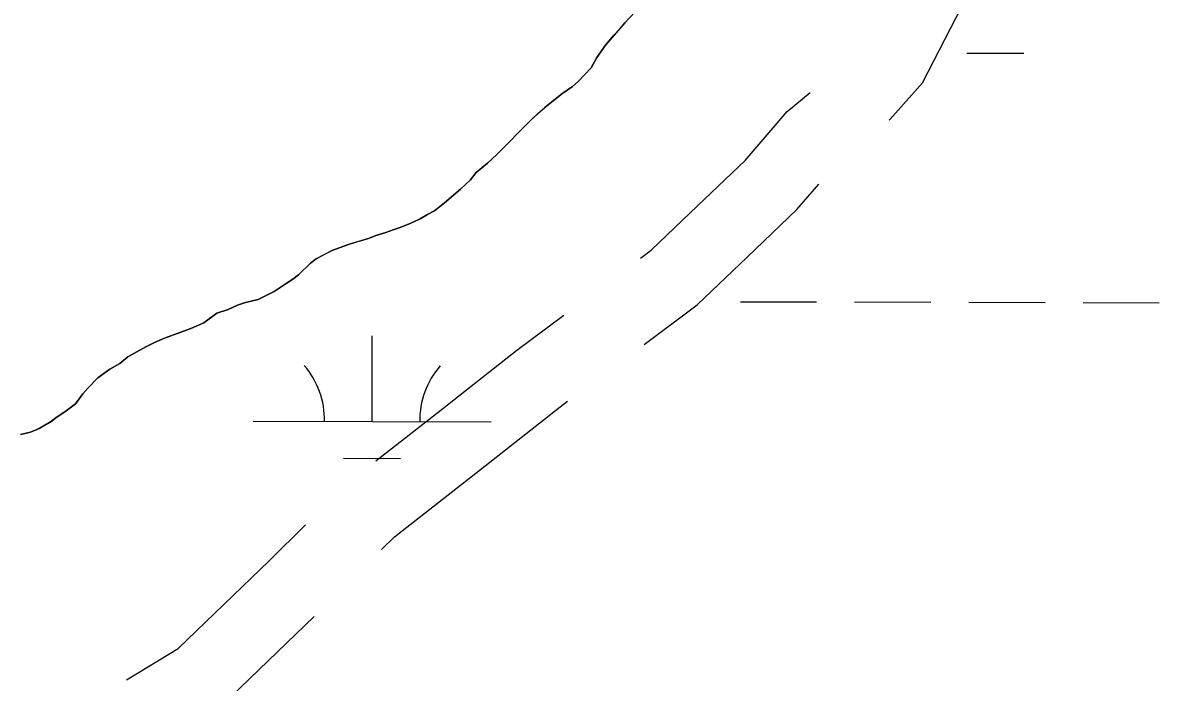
# Model space of a CAD drawing. Extents: x 3177385 to 3215275, y 903885 to 929304.
# Drawn here: x 3187350.8 to 3187828.3, y 923760.3 to 924037.4 of the extents above; entities that cross this region are included whole.
import ezdxf

# ---------------------------------------------------------------- set-up
doc = ezdxf.new("R2010")
doc.units = 0
for name, color, linetype in [('V-ROAD-CNTR', 7, 'Continuous'), ('V-SITE-VEGE', 7, 'Continuous'), ('V-TOPO-SHOR', 7, 'Continuous'), ('V-WETL-SWMP', 7, 'Continuous')]:
    doc.layers.add(name, color=color, linetype=linetype)

msp = doc.modelspace()

# ---------------------------------------------------------------- linework, layer by layer
at = {"layer": 'V-ROAD-CNTR'}
for points in [[(3187714.79, 923996.52), (3187715.19, 923996.86), (3187728.89, 924012.16), (3187752.33, 924058.02), (3187772.78, 924076.31)], [(3187610.3, 923938.44), (3187614.84, 923941.81), (3187634.48, 923960.55), (3187654.27, 923979.52), (3187671.97, 924000.12), (3187681.71, 924008.14)], [(3187611.84, 923902.22), (3187634.21, 923918.82), (3187655.22, 923938.87), (3187676.08, 923958.86), (3187685.34, 923969.64)], [(3187499.16, 923853.31), (3187524.66, 923873.21), (3187558.38, 923899.82), (3187578.19, 923914.58)], [(3187501.61, 923816.02), (3187506.95, 923821.34), (3187543.18, 923849.61), (3187576.63, 923876.01), (3187579.75, 923878.33)], [(3187394.39, 923761.33), (3187416.14, 923774.43), (3187454.51, 923811.5), (3187469.58, 923826.49)], [(3187394, 923728.75), (3187403.09, 923731.55), (3187434.54, 923750.49), (3187473.21, 923787.85)]]:
    msp.add_lwpolyline(points, dxfattribs=at)
at = {"layer": 'V-SITE-VEGE'}
for p, q in [((3187607.93, 924041.87), (3187603.73, 924037.32)), ((3187603.73, 924037.32), (3187595.63, 924027.92)), ((3187595.63, 924027.92), (3187592.04, 924022.76)), ((3187592.04, 924022.76), (3187589.64, 924018.52)), ((3187589.64, 924018.52), (3187584.24, 924012.76)), ((3187581.84, 924010.63), (3187577.33, 924007.59)), ((3187584.24, 924012.76), (3187581.84, 924010.63)), ((3187577.33, 924007.59), (3187570.11, 924001.81)), ((3187570.11, 924001.81), (3187564.4, 923996.65)), ((3187564.4, 923996.65), (3187549.99, 923982.07)), ((3187549.99, 923982.07), (3187546.09, 923978.43)), ((3187546.09, 923978.43), (3187541.28, 923974.48)), ((3187541.28, 923974.48), (3187538.88, 923971.45)), ((3187534.68, 923967.5), (3187528.07, 923961.73)), ((3187538.88, 923971.45), (3187534.68, 923967.5)), ((3187523.86, 923958.38), (3187520.85, 923956.86)), ((3187528.07, 923961.73), (3187523.86, 923958.38)), ((3187513.92, 923953.19), (3187509.41, 923951.36)), ((3187517.84, 923955.03), (3187513.92, 923953.19)), ((3187520.85, 923956.86), (3187517.84, 923955.03)), ((3187499.16, 923947.98), (3187496.15, 923946.75)), ((3187503.38, 923949.21), (3187499.16, 923947.98)), ((3187506.39, 923950.44), (3187503.38, 923949.21)), ((3187509.41, 923951.36), (3187506.39, 923950.44)), ((3187487.71, 923944.29), (3187481.08, 923941.84)), ((3187496.15, 923946.75), (3187487.71, 923944.29)), ((3187481.08, 923941.84), (3187474.15, 923938.18)), ((3187471.75, 923936.36), (3187466.64, 923931.5)), ((3187474.15, 923938.18), (3187471.75, 923936.36)), ((3187464.24, 923929.67), (3187456.42, 923924.5)), ((3187466.64, 923931.5), (3187464.24, 923929.67)), ((3187456.42, 923924.5), (3187449.79, 923921.14)), ((3187444.37, 923919.9), (3187441.05, 923918.67)), ((3187449.79, 923921.14), (3187444.37, 923919.9)), ((3187432.32, 923915.31), (3187426.9, 923911.35)), ((3187437.14, 923916.84), (3187432.32, 923915.31)), ((3187441.05, 923918.67), (3187437.14, 923916.84)), ((3187426.9, 923911.35), (3187421.48, 923908.91)), ((3187421.48, 923908.91), (3187410.33, 923904.92)), ((3187402.5, 923901.25), (3187394.98, 923896.99)), ((3187406.12, 923903.09), (3187402.5, 923901.25)), ((3187410.33, 923904.92), (3187406.12, 923903.09)), ((3187394.98, 923896.99), (3187391.67, 923894.25)), ((3187387.46, 923891.81), (3187382.35, 923888.16)), ((3187391.67, 923894.25), (3187387.46, 923891.81)), ((3187382.35, 923888.16), (3187378.14, 923883.91)), ((3187376.04, 923881.48), (3187373.05, 923877.24)), ((3187378.14, 923883.91), (3187376.04, 923881.48)), ((3187373.05, 923877.24), (3187368.54, 923873.9)), ((3187365.23, 923871.76), (3187362.52, 923869.64)), ((3187368.54, 923873.9), (3187365.23, 923871.76)), ((3187357.71, 923866.89), (3187354.1, 923865.36)), ((3187362.52, 923869.64), (3187357.71, 923866.89)), ((3187354.1, 923865.36), (3187349.87, 923864.43))]:
    msp.add_line(p, q, dxfattribs=at)
at = {"layer": 'V-TOPO-SHOR'}
for points in [[(3187444.37, 923919.9), (3187449.79, 923921.14), (3187456.42, 923924.5), (3187461.53, 923927.85), (3187464.24, 923929.67), (3187466.64, 923931.5), (3187471.75, 923936.36), (3187474.15, 923938.18), (3187478.07, 923940.32), (3187481.08, 923941.84), (3187487.71, 923944.29), (3187490.72, 923945.22), (3187496.15, 923946.75), (3187499.16, 923947.98), (3187503.38, 923949.21), (3187506.39, 923950.44), (3187509.41, 923951.36), (3187513.92, 923953.19), (3187517.84, 923955.03), (3187520.85, 923956.86), (3187523.86, 923958.38), (3187528.07, 923961.73), (3187534.68, 923967.5), (3187538.88, 923971.45), (3187541.28, 923974.48), (3187546.09, 923978.43), (3187549.99, 923982.07), (3187553.6, 923985.72), (3187560.2, 923992.4), (3187564.4, 923996.65), (3187567.11, 923999.08), (3187570.11, 924001.81), (3187577.33, 924007.59), (3187581.84, 924010.63), (3187584.24, 924012.76), (3187589.64, 924018.52), (3187592.04, 924022.76), (3187595.63, 924027.92), (3187599.23, 924032.16), (3187601.63, 924034.89), (3187603.73, 924037.32), (3187607.93, 924041.87)], [(3187349.87, 923864.43), (3187354.1, 923865.36), (3187357.71, 923866.89), (3187362.52, 923869.64), (3187365.23, 923871.76), (3187368.54, 923873.9), (3187373.05, 923877.24), (3187376.04, 923881.48), (3187378.14, 923883.91), (3187382.35, 923888.16), (3187387.46, 923891.81), (3187391.67, 923894.25), (3187394.98, 923896.99), (3187402.5, 923901.25), (3187406.12, 923903.09), (3187410.33, 923904.92), (3187417.26, 923907.37), (3187421.48, 923908.91), (3187426.9, 923911.35), (3187432.32, 923915.31), (3187437.14, 923916.84), (3187441.05, 923918.67), (3187444.37, 923919.9)]]:
    msp.add_lwpolyline(points, dxfattribs=at)
at = {"layer": 'V-WETL-SWMP'}
for p, q in [((3187747.4, 924024.61), (3187771.4, 924024.55)), ((3187652.32, 923920.19), (3187684.32, 923920.11)), ((3187700.32, 923920.08), (3187732.32, 923920)), ((3187748.32, 923919.96), (3187780.32, 923919.89)), ((3187796.32, 923919.85), (3187828.32, 923919.78)), ((3187497.61, 923869.81), (3187497.69, 923905.81)), ((3187447.61, 923869.92), (3187547.61, 923869.69)), ((3187485.57, 923854.4), (3187509.57, 923854.35))]:
    msp.add_line(p, q, dxfattribs=at)
for points in [[(3187387.46, 923891.81), (3187391.67, 923894.25), (3187394.98, 923896.99), (3187402.5, 923901.25), (3187406.12, 923903.09), (3187410.33, 923904.92), (3187417.26, 923907.37), (3187421.48, 923908.91), (3187426.9, 923911.35), (3187432.32, 923915.31), (3187437.14, 923916.84), (3187441.05, 923918.68), (3187444.37, 923919.9), (3187449.79, 923921.14), (3187456.42, 923924.5), (3187461.53, 923927.85), (3187464.24, 923929.67), (3187466.64, 923931.5), (3187471.75, 923936.36), (3187474.15, 923938.18), (3187478.07, 923940.32), (3187481.08, 923941.84), (3187487.71, 923944.29), (3187490.72, 923945.22), (3187496.15, 923946.76), (3187499.16, 923947.98), (3187503.38, 923949.21), (3187506.39, 923950.44), (3187509.41, 923951.36), (3187513.92, 923953.19), (3187517.84, 923955.03), (3187520.85, 923956.86), (3187523.86, 923958.38), (3187528.07, 923961.73), (3187534.68, 923967.5), (3187538.88, 923971.45), (3187541.28, 923974.48), (3187546.09, 923978.43), (3187549.99, 923982.08), (3187564.4, 923996.65), (3187567.11, 923999.08), (3187570.11, 924001.81), (3187577.33, 924007.59), (3187581.84, 924010.63), (3187584.24, 924012.76), (3187589.64, 924018.52), (3187592.04, 924022.76), (3187595.63, 924027.92), (3187599.23, 924032.16), (3187601.63, 924034.89), (3187603.73, 924037.32), (3187607.93, 924041.87)], [(3187349.87, 923864.43), (3187354.09, 923865.36), (3187357.71, 923866.89), (3187362.52, 923869.63), (3187365.23, 923871.76), (3187368.54, 923873.89), (3187373.05, 923877.24), (3187376.04, 923881.48), (3187378.14, 923883.91), (3187382.35, 923888.16), (3187387.46, 923891.81)]]:
    msp.add_lwpolyline(points, dxfattribs=at)
for centre, start, end in [((3187442.37, 923870.41), 359.0948, 40.6385), ((3187552.85, 923870.15), 139.0948, 180.6385)]:
    msp.add_arc(centre, 35.25, start, end, dxfattribs=at)

doc.saveas('drawing.dxf')
